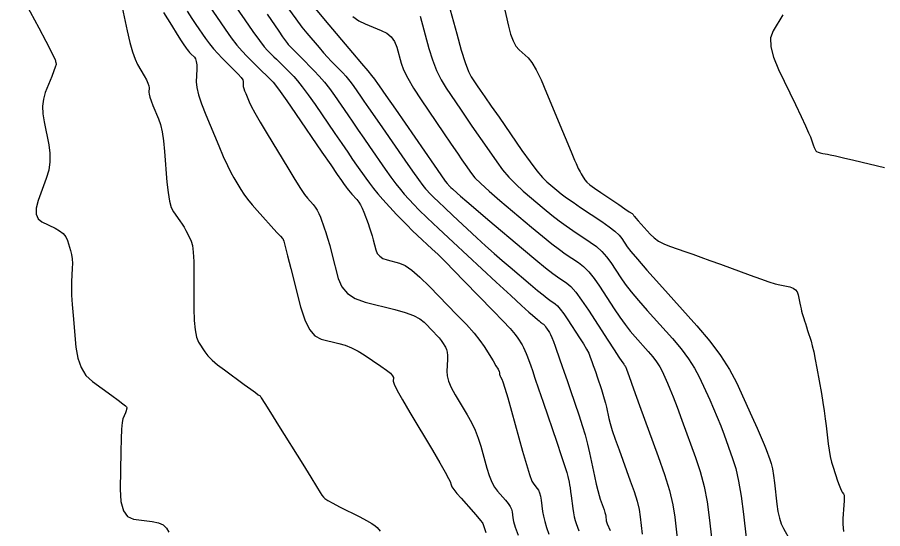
# Model space of a CAD drawing. Extents: x 2082232 to 2083549, y 592624 to 593832.
# Drawn here: x 2082867.4 to 2082928.4, y 592918.2 to 592954.3 of the extents above; entities that cross this region are included whole.
import ezdxf

# ---------------------------------------------------------------- set-up
doc = ezdxf.new("R2010")
doc.units = 0
doc.layers.add('DT_X_Contour_Major', color=7, linetype='Continuous')
doc.layers.add('DT_X_Contour_Minor', color=7, linetype='Continuous')

msp = doc.modelspace()

# ---------------------------------------------------------------- linework, layer by layer
at = {"layer": 'DT_X_Contour_Major'}
for points in [[(2082897.429, 592956.56), (2082898.359, 592953.15), (2082898.684, 592952.001), (2082898.962, 592951.113), (2082899.194, 592950.484), (2082899.379, 592950.116), (2082899.808, 592949.482), (2082900.025, 592949.164), (2082900.354, 592948.686), (2082900.794, 592948.048), (2082901.346, 592947.25), (2082902.966, 592944.909), (2082903.531, 592944.113), (2082904.012, 592943.479), (2082904.407, 592943.008), (2082904.718, 592942.7), (2082905.433, 592942.097), (2082905.738, 592941.851), (2082906.117, 592941.568), (2082906.57, 592941.248), (2082907.098, 592940.89), (2082908.603, 592939.885), (2082909.114, 592939.527), (2082909.521, 592939.21), (2082909.821, 592938.931), (2082910.017, 592938.692), (2082910.397, 592938.106), (2082910.646, 592937.776), (2082911.106, 592937.225), (2082911.777, 592936.455), (2082912.66, 592935.464), (2082915.297, 592932.527), (2082916.213, 592931.451), (2082916.985, 592930.425), (2082917.612, 592929.449), (2082918.094, 592928.524), (2082919.187, 592926.123), (2082919.558, 592925.302), (2082919.85, 592924.641), (2082920.064, 592924.139), (2082920.2, 592923.796), (2082920.456, 592923.093), (2082920.549, 592922.792), (2082920.633, 592922.416), (2082920.709, 592921.965), (2082920.777, 592921.438), (2082920.947, 592919.933), (2082921.024, 592919.402), (2082921.127, 592918.938), (2082921.256, 592918.542), (2082921.411, 592918.212), (2082921.858, 592917.423)], [(2082874.615, 592955.683), (2082875.114, 592953.345), (2082875.299, 592952.54), (2082875.482, 592951.878), (2082875.662, 592951.36), (2082875.838, 592950.984), (2082876.306, 592950.174), (2082876.459, 592949.893), (2082876.567, 592949.66), (2082876.63, 592949.474), (2082876.649, 592949.334), (2082876.638, 592949.025), (2082876.653, 592948.879), (2082876.706, 592948.675), (2082876.797, 592948.411), (2082876.926, 592948.089), (2082877.32, 592947.149), (2082877.457, 592946.74), (2082877.573, 592946.216), (2082877.667, 592945.579), (2082877.741, 592944.827), (2082877.909, 592942.671), (2082877.985, 592941.934), (2082878.088, 592941.339), (2082878.218, 592940.887), (2082878.373, 592940.578), (2082878.824, 592939.945), (2082878.985, 592939.711), (2082879.127, 592939.484), (2082879.253, 592939.264), (2082879.36, 592939.052), (2082879.624, 592938.494), (2082879.71, 592938.195), (2082879.771, 592937.717), (2082879.807, 592937.06), (2082879.818, 592936.223), (2082879.814, 592933.752), (2082879.833, 592932.908), (2082879.894, 592932.232), (2082879.998, 592931.723), (2082880.144, 592931.38), (2082880.588, 592930.689), (2082880.799, 592930.415), (2082881.099, 592930.109), (2082881.489, 592929.773), (2082881.967, 592929.407), (2082883.361, 592928.388), (2082883.82, 592928.052), (2082884.153, 592927.809), (2082884.358, 592927.66), (2082884.437, 592927.602), (2082884.478, 592927.574), (2082884.571, 592927.436), (2082884.821, 592927.044), (2082885.226, 592926.397), (2082885.787, 592925.495), (2082887.492, 592922.751), (2082888.056, 592921.843), (2082888.47, 592921.178), (2082888.734, 592920.755), (2082888.847, 592920.574), (2082888.95, 592920.415), (2082889.05, 592920.329), (2082889.274, 592920.19), (2082889.622, 592919.998), (2082890.095, 592919.753), (2082891.519, 592919.029), (2082891.996, 592918.779), (2082892.36, 592918.573), (2082892.61, 592918.41), (2082892.746, 592918.291), (2082892.957, 592918.03)], [(2082884.975, 592954.522), (2082885.799, 592953.331), (2082886.073, 592952.936), (2082886.276, 592952.647), (2082886.41, 592952.462), (2082886.473, 592952.382), (2082886.549, 592952.307), (2082886.62, 592952.237), (2082886.774, 592952.082), (2082887.011, 592951.842), (2082887.333, 592951.518), (2082888.302, 592950.54), (2082888.664, 592950.155), (2082889.023, 592949.734), (2082889.379, 592949.277), (2082889.732, 592948.783), (2082890.669, 592947.419), (2082891.028, 592946.897), (2082891.404, 592946.351), (2082891.797, 592945.783), (2082892.206, 592945.192), (2082893.319, 592943.585), (2082893.716, 592943.024), (2082894.071, 592942.544), (2082894.385, 592942.146), (2082894.657, 592941.83), (2082895.328, 592941.095), (2082895.691, 592940.722), (2082896.276, 592940.154), (2082897.083, 592939.389), (2082898.113, 592938.429), (2082901.155, 592935.608), (2082902.169, 592934.668), (2082902.932, 592933.965), (2082903.442, 592933.498), (2082903.701, 592933.268), (2082904.055, 592932.969), (2082904.175, 592932.868), (2082904.271, 592932.79), (2082904.343, 592932.733), (2082904.389, 592932.699), (2082904.481, 592932.638), (2082904.521, 592932.603), (2082904.571, 592932.545), (2082904.631, 592932.463), (2082904.701, 592932.359), (2082904.903, 592932.048), (2082904.985, 592931.901), (2082905.08, 592931.693), (2082905.187, 592931.423), (2082905.306, 592931.093), (2082905.643, 592930.13), (2082905.782, 592929.727), (2082905.95, 592929.241), (2082906.144, 592928.671), (2082906.366, 592928.019), (2082906.995, 592926.168), (2082907.218, 592925.484), (2082907.414, 592924.82), (2082907.585, 592924.176), (2082907.729, 592923.552), (2082908.078, 592921.916), (2082908.202, 592921.353), (2082908.312, 592920.892), (2082908.408, 592920.532), (2082908.491, 592920.274), (2082908.694, 592919.72), (2082908.762, 592919.524), (2082908.814, 592919.35), (2082908.851, 592919.2), (2082908.872, 592919.072), (2082908.907, 592918.762), (2082908.982, 592918.533), (2082909.182, 592918.078)]]:
    msp.add_lwpolyline(points, dxfattribs=at)
at = {"layer": 'DT_X_Contour_Minor'}
for points in [[(2082881.727, 592956.559), (2082883.406, 592954.13), (2082883.978, 592953.312), (2082884.436, 592952.68), (2082884.779, 592952.234), (2082885.007, 592951.974), (2082885.462, 592951.528), (2082885.64, 592951.353), (2082885.831, 592951.163), (2082886.036, 592950.958), (2082886.255, 592950.738), (2082886.857, 592950.13), (2082887.12, 592949.836), (2082887.458, 592949.406), (2082887.871, 592948.843), (2082888.359, 592948.146), (2082889.759, 592946.107), (2082890.249, 592945.394), (2082890.668, 592944.785), (2082891.016, 592944.281), (2082891.293, 592943.88), (2082891.938, 592942.95), (2082892.195, 592942.595), (2082892.482, 592942.228), (2082892.8, 592941.848), (2082893.148, 592941.457), (2082894.118, 592940.396), (2082894.483, 592940.004), (2082894.852, 592939.624), (2082895.226, 592939.255), (2082895.603, 592938.897), (2082896.615, 592937.959), (2082897.042, 592937.553), (2082897.564, 592937.039), (2082898.182, 592936.417), (2082898.895, 592935.686), (2082900.923, 592933.594), (2082901.603, 592932.885), (2082902.12, 592932.326), (2082902.475, 592931.919), (2082902.668, 592931.663), (2082902.967, 592931.18), (2082903.076, 592930.992), (2082903.177, 592930.79), (2082903.271, 592930.574), (2082903.357, 592930.344), (2082903.578, 592929.71), (2082903.696, 592929.371), (2082903.882, 592928.827), (2082904.137, 592928.078), (2082904.461, 592927.125), (2082905.417, 592924.311), (2082905.735, 592923.368), (2082905.971, 592922.651), (2082906.126, 592922.159), (2082906.2, 592921.893), (2082906.287, 592921.483), (2082906.321, 592921.307), (2082906.357, 592921.086), (2082906.396, 592920.822), (2082906.436, 592920.513), (2082906.548, 592919.631), (2082906.594, 592919.317), (2082906.647, 592919.036), (2082906.709, 592918.789), (2082906.778, 592918.574), (2082906.973, 592918.047)], [(2082867.351, 592956.415), (2082868.861, 592953.562), (2082869.357, 592952.62), (2082869.715, 592951.935), (2082869.933, 592951.505), (2082870.012, 592951.332), (2082870.038, 592951.211), (2082870.048, 592951.169), (2082870.058, 592951.135), (2082870.067, 592951.107), (2082870.077, 592951.087), (2082870.103, 592951.041), (2082870.09, 592950.972), (2082870.032, 592950.8), (2082869.929, 592950.523), (2082869.78, 592950.143), (2082869.324, 592948.991), (2082869.19, 592948.537), (2082869.13, 592948.041), (2082869.145, 592947.502), (2082869.235, 592946.92), (2082869.572, 592945.311), (2082869.656, 592944.71), (2082869.655, 592944.113), (2082869.568, 592943.521), (2082869.396, 592942.933), (2082868.824, 592941.369), (2082868.679, 592940.836), (2082868.676, 592940.407), (2082868.813, 592940.083), (2082869.092, 592939.864), (2082870.021, 592939.42), (2082870.337, 592939.24), (2082870.586, 592939.036), (2082870.768, 592938.806), (2082870.883, 592938.551), (2082871.103, 592937.836), (2082871.172, 592937.557), (2082871.216, 592937.256), (2082871.234, 592936.932), (2082871.227, 592936.586), (2082871.173, 592935.634), (2082871.165, 592935.217), (2082871.18, 592934.68), (2082871.219, 592934.023), (2082871.282, 592933.247), (2082871.481, 592931.016), (2082871.611, 592930.238), (2082871.85, 592929.575), (2082872.198, 592929.028), (2082872.656, 592928.596), (2082874.022, 592927.599), (2082874.471, 592927.27), (2082874.795, 592927.028), (2082874.992, 592926.875), (2082875.064, 592926.809), (2082875.087, 592926.752), (2082875.086, 592926.713), (2082875.068, 592926.64), (2082875.031, 592926.531), (2082874.977, 592926.387), (2082874.807, 592925.958), (2082874.75, 592925.692), (2082874.704, 592925.218), (2082874.671, 592924.535), (2082874.65, 592923.643), (2082874.611, 592920.988), (2082874.659, 592920.108), (2082874.833, 592919.463), (2082875.134, 592919.051), (2082875.56, 592918.873), (2082876.866, 592918.709), (2082877.306, 592918.616), (2082877.647, 592918.46), (2082877.889, 592918.241), (2082878.032, 592917.958)], [(2082901.628, 592955.335), (2082902.006, 592953.684), (2082902.16, 592953.116), (2082902.337, 592952.648), (2082902.538, 592952.282), (2082902.763, 592952.016), (2082903.395, 592951.443), (2082903.655, 592951.128), (2082903.96, 592950.613), (2082904.31, 592949.897), (2082904.706, 592948.981), (2082905.821, 592946.271), (2082906.195, 592945.366), (2082906.479, 592944.683), (2082906.673, 592944.222), (2082906.778, 592943.983), (2082906.938, 592943.643), (2082907, 592943.516), (2082907.066, 592943.391), (2082907.135, 592943.268), (2082907.208, 592943.146), (2082907.408, 592942.824), (2082907.534, 592942.678), (2082907.761, 592942.482), (2082908.09, 592942.236), (2082908.521, 592941.939), (2082909.805, 592941.082), (2082910.228, 592940.797), (2082910.537, 592940.585), (2082910.729, 592940.446), (2082910.806, 592940.38), (2082910.857, 592940.301), (2082910.904, 592940.242), (2082911.006, 592940.123), (2082911.164, 592939.944), (2082911.378, 592939.705), (2082912.022, 592938.987), (2082912.288, 592938.733), (2082912.602, 592938.508), (2082912.964, 592938.313), (2082913.374, 592938.148), (2082914.532, 592937.748), (2082915.011, 592937.58), (2082915.577, 592937.378), (2082916.232, 592937.141), (2082916.975, 592936.87), (2082919.075, 592936.1), (2082919.796, 592935.841), (2082920.385, 592935.64), (2082920.843, 592935.498), (2082921.169, 592935.414), (2082921.861, 592935.269), (2082922.094, 592935.194), (2082922.272, 592935.077), (2082922.395, 592934.918), (2082922.464, 592934.717), (2082922.575, 592934.125), (2082922.617, 592933.913), (2082922.659, 592933.723), (2082922.702, 592933.552), (2082922.745, 592933.403), (2082922.859, 592933.031), (2082922.908, 592932.874), (2082922.968, 592932.682), (2082923.04, 592932.453), (2082923.123, 592932.189), (2082923.361, 592931.438), (2082923.453, 592931.108), (2082923.553, 592930.681), (2082923.661, 592930.158), (2082923.775, 592929.538), (2082924.09, 592927.755), (2082924.2, 592927.111), (2082924.294, 592926.515), (2082924.372, 592925.967), (2082924.435, 592925.468), (2082924.579, 592924.199), (2082924.642, 592923.739), (2082924.72, 592923.308), (2082924.814, 592922.907), (2082924.924, 592922.537), (2082925.237, 592921.588), (2082925.345, 592921.271), (2082925.434, 592921.031), (2082925.503, 592920.867), (2082925.553, 592920.781), (2082925.66, 592920.653), (2082925.691, 592920.567), (2082925.705, 592920.406), (2082925.702, 592920.168), (2082925.681, 592919.855), (2082925.603, 592918.92), (2082925.599, 592918.513), (2082925.645, 592917.993)], [(2082879.332, 592954.737), (2082879.664, 592954.229), (2082879.948, 592953.809), (2082880.642, 592952.804), (2082880.91, 592952.436), (2082881.193, 592952.082), (2082881.492, 592951.744), (2082881.805, 592951.422), (2082882.663, 592950.582), (2082882.944, 592950.295), (2082883.143, 592950.065), (2082883.262, 592949.891), (2082883.3, 592949.774), (2082883.292, 592949.536), (2082883.3, 592949.431), (2082883.333, 592949.293), (2082883.389, 592949.123), (2082883.468, 592948.921), (2082883.712, 592948.34), (2082883.861, 592948.036), (2082884.122, 592947.56), (2082884.496, 592946.912), (2082884.984, 592946.092), (2082886.436, 592943.676), (2082886.932, 592942.863), (2082887.328, 592942.234), (2082887.627, 592941.79), (2082887.827, 592941.531), (2082888.228, 592941.086), (2082888.373, 592940.905), (2082888.506, 592940.696), (2082888.627, 592940.459), (2082888.737, 592940.194), (2082889.013, 592939.45), (2082889.124, 592939.125), (2082889.251, 592938.708), (2082889.394, 592938.2), (2082889.553, 592937.6), (2082889.998, 592935.876), (2082890.242, 592935.286), (2082890.641, 592934.809), (2082891.195, 592934.445), (2082891.905, 592934.193), (2082894.003, 592933.672), (2082894.722, 592933.469), (2082895.305, 592933.253), (2082895.753, 592933.022), (2082896.064, 592932.778), (2082896.715, 592932.107), (2082896.938, 592931.871), (2082897.12, 592931.666), (2082897.261, 592931.491), (2082897.361, 592931.348), (2082897.572, 592931.007), (2082897.639, 592930.857), (2082897.683, 592930.663), (2082897.702, 592930.425), (2082897.698, 592930.144), (2082897.654, 592929.333), (2082897.679, 592929.001), (2082897.787, 592928.611), (2082897.979, 592928.165), (2082898.254, 592927.662), (2082899.097, 592926.243), (2082899.394, 592925.705), (2082899.652, 592925.156), (2082899.872, 592924.595), (2082900.052, 592924.023), (2082900.482, 592922.481), (2082900.65, 592921.945), (2082900.83, 592921.494), (2082901.023, 592921.127), (2082901.229, 592920.844), (2082901.795, 592920.203), (2082901.983, 592919.972), (2082902.124, 592919.76), (2082902.216, 592919.567), (2082902.261, 592919.394), (2082902.316, 592918.957), (2082902.371, 592918.714), (2082902.495, 592918.312), (2082902.687, 592917.751)], [(2082880.837, 592955.184), (2082882.024, 592953.467), (2082882.452, 592952.866), (2082882.848, 592952.348), (2082883.21, 592951.915), (2082883.54, 592951.566), (2082884.375, 592950.748), (2082884.66, 592950.469), (2082884.889, 592950.244), (2082885.062, 592950.073), (2082885.178, 592949.957), (2082885.412, 592949.721), (2082885.576, 592949.516), (2082885.893, 592949.079), (2082886.363, 592948.41), (2082886.986, 592947.508), (2082888.85, 592944.794), (2082889.47, 592943.892), (2082889.932, 592943.22), (2082890.235, 592942.779), (2082890.381, 592942.568), (2082890.557, 592942.314), (2082890.631, 592942.213), (2082890.723, 592942.098), (2082890.832, 592941.97), (2082890.958, 592941.829), (2082891.317, 592941.436), (2082891.449, 592941.269), (2082891.575, 592941.065), (2082891.695, 592940.824), (2082891.808, 592940.544), (2082892.104, 592939.749), (2082892.209, 592939.454), (2082892.305, 592939.166), (2082892.39, 592938.884), (2082892.465, 592938.609), (2082892.651, 592937.886), (2082892.754, 592937.638), (2082892.922, 592937.438), (2082893.154, 592937.285), (2082893.452, 592937.179), (2082894.333, 592936.961), (2082894.712, 592936.795), (2082895.191, 592936.464), (2082895.767, 592935.966), (2082896.442, 592935.302), (2082898.374, 592933.309), (2082899.038, 592932.607), (2082899.579, 592931.998), (2082899.998, 592931.48), (2082900.294, 592931.055), (2082900.922, 592930.042), (2082901.127, 592929.705), (2082901.274, 592929.454), (2082901.361, 592929.289), (2082901.389, 592929.211), (2082901.383, 592929.116), (2082901.386, 592929.077), (2082901.399, 592929.031), (2082901.422, 592928.979), (2082901.454, 592928.919), (2082901.553, 592928.753), (2082901.622, 592928.566), (2082901.756, 592928.129), (2082901.955, 592927.442), (2082902.219, 592926.506), (2082903.008, 592923.676), (2082903.279, 592922.734), (2082903.499, 592922.03), (2082903.67, 592921.564), (2082903.791, 592921.336), (2082904.046, 592921.047), (2082904.135, 592920.914), (2082904.209, 592920.732), (2082904.269, 592920.501), (2082904.315, 592920.221), (2082904.418, 592919.409), (2082904.474, 592919.08), (2082904.567, 592918.703), (2082904.697, 592918.277), (2082904.863, 592917.803)], [(2082886.491, 592954.899), (2082887, 592954.199), (2082887.433, 592953.626), (2082887.792, 592953.183), (2082888.647, 592952.171), (2082888.955, 592951.811), (2082889.238, 592951.491), (2082889.495, 592951.211), (2082889.727, 592950.97), (2082890.311, 592950.38), (2082890.525, 592950.154), (2082890.729, 592949.919), (2082890.922, 592949.675), (2082891.104, 592949.421), (2082891.578, 592948.732), (2082891.807, 592948.399), (2082892.14, 592947.916), (2082892.578, 592947.285), (2082893.119, 592946.503), (2082894.7, 592944.22), (2082895.237, 592943.452), (2082895.66, 592942.86), (2082895.97, 592942.443), (2082896.166, 592942.202), (2082896.539, 592941.795), (2082896.741, 592941.587), (2082897.066, 592941.271), (2082897.514, 592940.846), (2082898.086, 592940.313), (2082899.776, 592938.745), (2082900.399, 592938.174), (2082900.998, 592937.635), (2082901.573, 592937.129), (2082902.126, 592936.656), (2082903.568, 592935.438), (2082904.059, 592935.027), (2082904.45, 592934.706), (2082904.74, 592934.476), (2082904.931, 592934.337), (2082905.305, 592934.087), (2082905.467, 592933.946), (2082905.67, 592933.709), (2082905.916, 592933.377), (2082906.203, 592932.95), (2082907.025, 592931.684), (2082907.303, 592931.247), (2082907.518, 592930.885), (2082907.672, 592930.599), (2082907.763, 592930.388), (2082907.924, 592929.925), (2082907.991, 592929.732), (2082908.072, 592929.499), (2082908.165, 592929.226), (2082908.272, 592928.913), (2082908.573, 592928.024), (2082908.68, 592927.696), (2082908.774, 592927.378), (2082908.856, 592927.069), (2082908.925, 592926.77), (2082909.093, 592925.985), (2082909.185, 592925.625), (2082909.336, 592925.135), (2082909.546, 592924.515), (2082909.815, 592923.764), (2082910.61, 592921.589), (2082910.877, 592920.818), (2082911.083, 592920.136), (2082911.227, 592919.545), (2082911.31, 592919.043), (2082911.448, 592917.823)], [(2082888.387, 592954.909), (2082889.073, 592954.082), (2082890.997, 592951.806), (2082891.629, 592951.059), (2082892.082, 592950.524), (2082892.355, 592950.201), (2082892.449, 592950.09), (2082892.461, 592950.078), (2082892.465, 592950.073), (2082892.469, 592950.069), (2082892.473, 592950.064), (2082892.477, 592950.059), (2082892.487, 592950.045), (2082892.877, 592949.482), (2082893.358, 592948.786), (2082894.032, 592947.815), (2082896.082, 592944.856), (2082896.758, 592943.881), (2082897.249, 592943.176), (2082897.555, 592942.741), (2082897.675, 592942.575), (2082897.75, 592942.494), (2082897.79, 592942.452), (2082897.856, 592942.389), (2082897.945, 592942.304), (2082898.06, 592942.197), (2082898.398, 592941.883), (2082898.628, 592941.68), (2082899.063, 592941.306), (2082899.704, 592940.761), (2082900.551, 592940.045), (2082903.082, 592937.907), (2082903.943, 592937.186), (2082904.628, 592936.623), (2082905.138, 592936.22), (2082905.473, 592935.975), (2082906.13, 592935.536), (2082906.41, 592935.294), (2082906.756, 592934.894), (2082907.169, 592934.339), (2082907.649, 592933.626), (2082909.019, 592931.518), (2082909.471, 592930.823), (2082909.801, 592930.319), (2082910.009, 592930.005), (2082910.095, 592929.882), (2082910.162, 592929.807), (2082910.185, 592929.78), (2082910.204, 592929.754), (2082910.22, 592929.73), (2082910.232, 592929.706), (2082910.26, 592929.646), (2082910.331, 592929.457), (2082910.522, 592928.937), (2082910.834, 592928.086), (2082911.266, 592926.903), (2082912.581, 592923.307), (2082913.024, 592922.027), (2082913.366, 592920.885), (2082913.607, 592919.88), (2082913.748, 592919.013), (2082913.989, 592916.885)], [(2082877.675, 592954.641), (2082878.223, 592953.757), (2082878.637, 592953.095), (2082878.915, 592952.653), (2082879.058, 592952.433), (2082879.26, 592952.142), (2082879.338, 592952.034), (2082879.42, 592951.932), (2082879.507, 592951.833), (2082879.598, 592951.74), (2082879.847, 592951.496), (2082879.927, 592951.374), (2082879.982, 592951.191), (2082880.009, 592950.946), (2082880.011, 592950.641), (2082879.981, 592949.746), (2082880.014, 592949.35), (2082880.136, 592948.833), (2082880.346, 592948.194), (2082880.646, 592947.434), (2082881.564, 592945.245), (2082881.889, 592944.488), (2082882.174, 592943.858), (2082882.42, 592943.356), (2082882.627, 592942.981), (2082883.127, 592942.149), (2082883.34, 592941.823), (2082883.604, 592941.465), (2082883.919, 592941.077), (2082884.285, 592940.659), (2082885.672, 592939.122), (2082885.917, 592938.851), (2082886.064, 592938.688), (2082886.113, 592938.634), (2082886.113, 592938.633), (2082886.113, 592938.632), (2082886.113, 592938.632), (2082886.113, 592938.632), (2082886.113, 592938.631), (2082886.113, 592938.63), (2082886.114, 592938.63), (2082886.114, 592938.629), (2082886.114, 592938.629), (2082886.114, 592938.628), (2082886.116, 592938.626), (2082886.149, 592938.498), (2082886.248, 592938.115), (2082886.413, 592937.477), (2082886.643, 592936.584), (2082887.344, 592933.864), (2082887.632, 592932.957), (2082887.97, 592932.277), (2082888.358, 592931.822), (2082888.795, 592931.594), (2082890.029, 592931.288), (2082890.488, 592931.151), (2082890.943, 592930.968), (2082891.393, 592930.739), (2082891.837, 592930.465), (2082893.015, 592929.675), (2082893.401, 592929.403), (2082893.675, 592929.179), (2082893.838, 592929.005), (2082893.888, 592928.879), (2082893.873, 592928.609), (2082893.943, 592928.395), (2082894.163, 592927.957), (2082894.533, 592927.293), (2082895.054, 592926.404), (2082896.642, 592923.733), (2082897.166, 592922.845), (2082897.548, 592922.183), (2082897.788, 592921.748), (2082897.886, 592921.54), (2082897.956, 592921.287), (2082898.021, 592921.157), (2082898.16, 592920.958), (2082898.376, 592920.69), (2082898.667, 592920.352), (2082899.543, 592919.358), (2082899.831, 592919.029), (2082900.038, 592918.788), (2082900.163, 592918.634), (2082900.207, 592918.567), (2082900.215, 592918.505), (2082900.268, 592918.348), (2082900.422, 592917.921)], [(2082891.023, 592954.36), (2082891.456, 592954.059), (2082891.887, 592953.845), (2082893.034, 592953.388), (2082893.425, 592953.185), (2082893.737, 592952.921), (2082893.97, 592952.594), (2082894.124, 592952.204), (2082894.429, 592951.083), (2082894.604, 592950.606), (2082894.898, 592950.015), (2082895.313, 592949.309), (2082895.847, 592948.489), (2082897.431, 592946.15), (2082897.972, 592945.353), (2082898.405, 592944.715), (2082898.732, 592944.237), (2082898.951, 592943.918), (2082899.393, 592943.279), (2082899.642, 592942.982), (2082900.06, 592942.567), (2082900.646, 592942.035), (2082901.4, 592941.386), (2082903.634, 592939.499), (2082904.411, 592938.851), (2082905.067, 592938.32), (2082905.601, 592937.908), (2082906.014, 592937.614), (2082906.954, 592936.986), (2082907.311, 592936.705), (2082907.678, 592936.333), (2082908.053, 592935.869), (2082908.439, 592935.315), (2082909.478, 592933.714), (2082909.862, 592933.141), (2082910.236, 592932.621), (2082910.599, 592932.155), (2082910.95, 592931.742), (2082911.873, 592930.714), (2082912.194, 592930.337), (2082912.465, 592929.978), (2082912.684, 592929.636), (2082912.853, 592929.312), (2082913.236, 592928.472), (2082913.406, 592928.072), (2082913.631, 592927.505), (2082913.911, 592926.77), (2082914.244, 592925.867), (2082915.206, 592923.236), (2082915.538, 592922.23), (2082915.812, 592921.186), (2082916.028, 592920.104), (2082916.186, 592918.984), (2082916.53, 592915.947)], [(2082895.776, 592954.382), (2082896.394, 592952.117), (2082896.644, 592951.304), (2082896.93, 592950.564), (2082897.253, 592949.897), (2082897.613, 592949.303), (2082898.62, 592947.816), (2082898.999, 592947.259), (2082899.38, 592946.701), (2082899.763, 592946.143), (2082900.148, 592945.584), (2082901.179, 592944.094), (2082901.587, 592943.547), (2082902.036, 592943.023), (2082902.526, 592942.521), (2082903.059, 592942.043), (2082904.533, 592940.798), (2082905.074, 592940.351), (2082905.592, 592939.944), (2082906.086, 592939.578), (2082906.556, 592939.252), (2082907.778, 592938.435), (2082908.213, 592938.116), (2082908.599, 592937.771), (2082908.937, 592937.4), (2082909.228, 592937.003), (2082909.938, 592935.91), (2082910.254, 592935.458), (2082910.671, 592934.923), (2082911.188, 592934.305), (2082911.805, 592933.603), (2082913.585, 592931.62), (2082914.204, 592930.894), (2082914.725, 592930.201), (2082915.148, 592929.543), (2082915.473, 592928.918), (2082916.212, 592927.297), (2082916.482, 592926.687), (2082916.741, 592926.073), (2082916.987, 592925.455), (2082917.222, 592924.832), (2082917.831, 592923.165), (2082918.05, 592922.45), (2082918.25, 592921.557), (2082918.43, 592920.485), (2082918.592, 592919.235), (2082918.997, 592915.663)], [(2082921.365, 592954.497), (2082920.681, 592953.348), (2082920.512, 592952.855), (2082920.521, 592952.237), (2082920.706, 592951.494), (2082921.068, 592950.626), (2082922.269, 592948.145), (2082922.672, 592947.305), (2082922.981, 592946.644), (2082923.196, 592946.163), (2082923.317, 592945.862), (2082923.513, 592945.3), (2082923.583, 592945.113), (2082923.646, 592944.973), (2082923.702, 592944.882), (2082923.75, 592944.838), (2082923.871, 592944.785), (2082923.926, 592944.765), (2082923.999, 592944.744), (2082924.09, 592944.724), (2082924.2, 592944.703), (2082924.517, 592944.646), (2082924.722, 592944.604), (2082925.101, 592944.518), (2082925.652, 592944.39), (2082926.376, 592944.219), (2082928.538, 592943.707)]]:
    msp.add_lwpolyline(points, dxfattribs=at)

doc.saveas('drawing.dxf')
